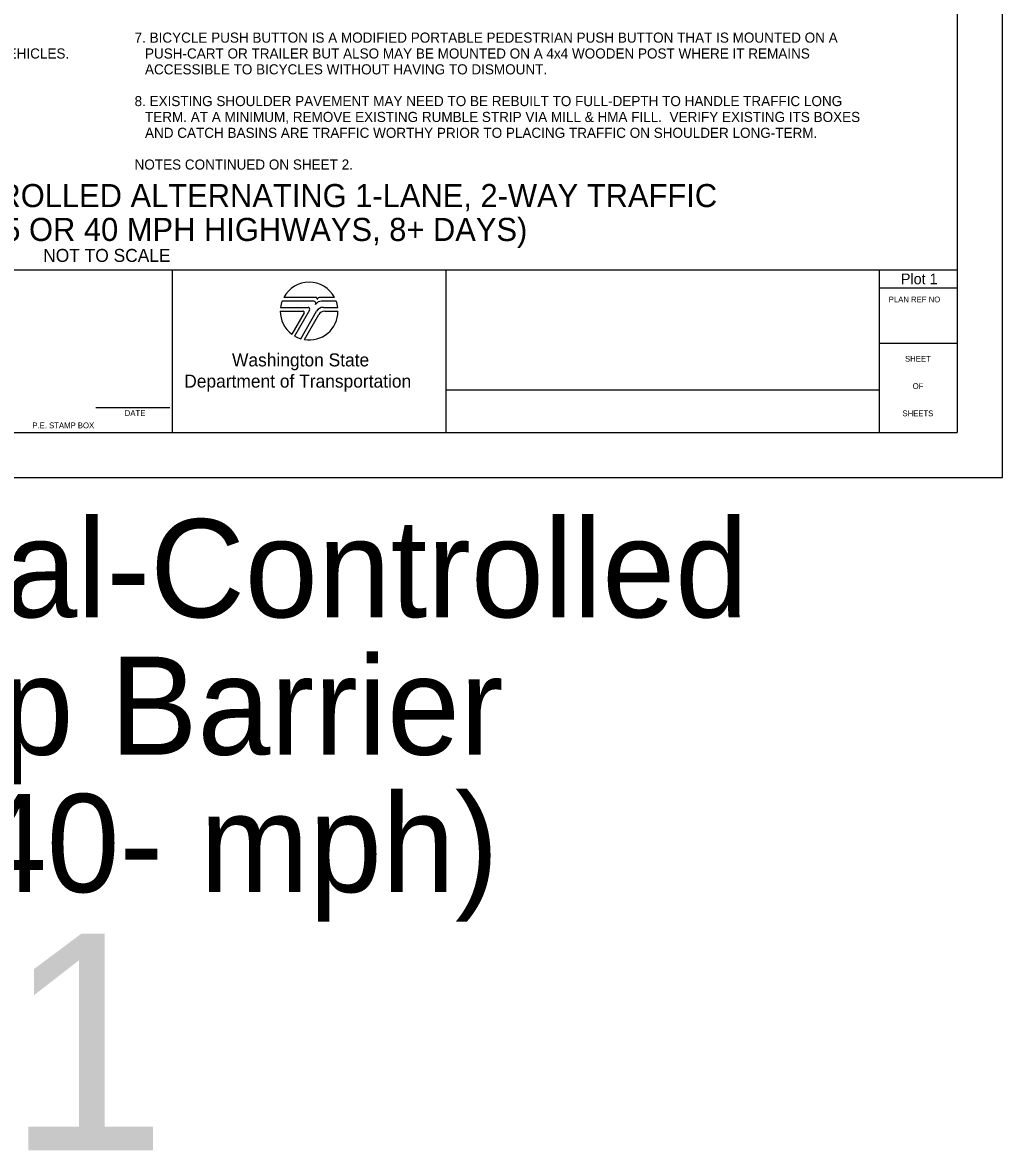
# Model space of a CAD drawing. Extents: x 99976 to 100136, y 99905 to 100011.
# Drawn here: x 100009.27 to 100016.06, y 99995.01 to 100002.84 of the extents above; entities that cross this region are included whole.
import ezdxf

# ---------------------------------------------------------------- set-up
doc = ezdxf.new("R2010")
doc.units = 0
for name, color, linetype in [('SH_DE_DetailHeading1Text', 7, 'Continuous'), ('SH_GI_GeneralNotesBodyText', 7, 'Continuous'), ('SH_GI_PlotLimits', 7, 'Continuous'), ('SH_GI_SheetBorder', 7, 'Continuous'), ('SH_GI_SheetLocationText', 7, 'Continuous'), ('SH_GI_SheetTextInCells', 7, 'Continuous'), ('SH_GI_WSDOTLogo', 7, 'Continuous')]:
    doc.layers.add(name, color=color, linetype=linetype)

msp = doc.modelspace()

# ---------------------------------------------------------------- linework, layer by layer
at = {"layer": 'SH_GI_PlotLimits'}
msp.add_lwpolyline([(99999.0625, 99999.6875), (100016.0625, 99999.6875), (100016.0625, 100010.6875), (99999.0625, 100010.6875)], close=True, dxfattribs=at)
at = {"layer": 'SH_GI_SheetBorder'}
for p, q in [((100015.75, 100010.375), (100015.75, 100000)), ((100000, 100001.1259), (100015.75, 100001.1259)), ((100010.3089, 100001.1259), (100010.3089, 100000)), ((100012.2055, 100001.1259), (100012.2055, 100000)), ((100015.2079, 100001.1259), (100015.2079, 100000)), ((100015.2079, 100001.0008), (100015.75, 100001.0008)), ((100015.2079, 100000.6176), (100015.75, 100000.6176)), ((100012.2055, 100000.2955), (100015.2079, 100000.2955)), ((100009.7797, 100000.1733), (100010.2914, 100000.1733)), ((100000, 100000), (100015.75, 100000))]:
    msp.add_line(p, q, dxfattribs=at)
at = {"layer": 'SH_GI_WSDOTLogo'}
for p, q in [((100011.2894, 100000.9094), (100011.0697, 100000.9094)), ((100011.303, 100000.9354), (100011.0815, 100000.9354)), ((100011.433, 100000.9354), (100011.3351, 100000.9354)), ((100011.343, 100000.9094), (100011.3429, 100000.9094)), ((100011.4448, 100000.9094), (100011.343, 100000.9094)), ((100011.0572, 100000.84), (100011.2148, 100000.84)), ((100011.059, 100000.8661), (100011.2496, 100000.8661)), ((100011.222, 100000.8277), (100011.1364, 100000.6807)), ((100011.261, 100000.8464), (100011.1567, 100000.6672)), ((100011.1989, 100000.6487), (100011.3089, 100000.839)), ((100011.2244, 100000.6428), (100011.3242, 100000.8156)), ((100011.3558, 100000.8661), (100011.4555, 100000.8661)), ((100011.3655, 100000.8394), (100011.4572, 100000.8394))]:
    msp.add_line(p, q, dxfattribs=at)
for centre, radius, start, end in [((100011.2572, 100000.84), 0.2, 28.47865, 151.53204), ((100011.2572, 100000.84), 0.2, 159.69598, 172.50569), ((100011.2894, 100000.8946), 0.0148, 327.8418, 89.99855), ((100011.3429, 100000.861), 0.0484, 89.99529, 147.82376), ((100011.303, 100000.9263), 0.00903, 329.87418, 90.00328), ((100011.3352, 100000.9066), 0.0287, 90.00721, 148.16763), ((100011.2572, 100000.84), 0.2, 7.49431, 20.29406), ((100011.2572, 100000.84), 0.2, 179.99864, 232.84327), ((100011.2149, 100000.8318), 0.0082, 329.74356, 90), ((100011.2572, 100000.84), 0.2, 260.54554, 359.80857), ((100011.2497, 100000.853), 0.0131, 329.76834, 90), ((100011.3558, 100000.8119), 0.0542, 90, 149.99738), ((100011.3654, 100000.7918), 0.0476, 90, 150.05432), ((100011.2572, 100000.84), 0.2, 239.79292, 253.0448)]:
    msp.add_arc(centre, radius, start, end, dxfattribs=at)

# ---------------------------------------------------------------- texts
at = {"layer": 'SH_DE_DetailHeading1Text'}
for s, height, p in [('ADVANCED TEMPORARY SIGNAL-CONTROLLED ALTERNATING 1-LANE, 2-WAY TRAFFIC', 0.16, (100004.9788, 100001.5606)), ('35 WZSL + TEMP BARRIER (35 OR 40 MPH HIGHWAYS, 8+ DAYS)', 0.16, (100006.1472, 100001.3259)), ('NOT TO SCALE', 0.09, (100009.4141, 100001.1809))]:
    msp.add_text(s, height=height, rotation=360, dxfattribs=at).set_placement(p)
at = {"layer": 'SH_GI_GeneralNotesBodyText'}
for s, p in [('7. BICYCLE PUSH BUTTON IS A MODIFIED PORTABLE PEDESTRIAN PUSH BUTTON THAT IS MOUNTED ON A ', (100010.0475, 100002.6998)), (':  (1) DEFAULT TIMING PLAN DESIGNED ONLY FOR VEHICLES. ', (100006.7909, 100002.5899)), ('PUSH-CART OR TRAILER BUT ALSO MAY BE MOUNTED ON A 4x4 WOODEN POST WHERE IT REMAINS ', (100010.1197, 100002.5899)), ('ACCESSIBLE TO BICYCLES WITHOUT HAVING TO DISMOUNT.', (100010.1197, 100002.48)), ('8. EXISTING SHOULDER PAVEMENT MAY NEED TO BE REBUILT TO FULL-DEPTH TO HANDLE TRAFFIC LONG ', (100010.0475, 100002.2602)), ('TERM. AT A MINIMUM, REMOVE EXISTING RUMBLE STRIP VIA MILL & HMA FILL.  VERIFY EXISTING ITS BOXES ', (100010.1197, 100002.1503)), ('AND CATCH BASINS ARE TRAFFIC WORTHY PRIOR TO PLACING TRAFFIC ON SHOULDER LONG-TERM.', (100010.1197, 100002.0404)), ('NOTES CONTINUED ON SHEET 2.', (100010.0475, 100001.8206))]:
    msp.add_text(s, height=0.07, rotation=360, dxfattribs=at).set_placement(p)
at = {"layer": 'SH_GI_SheetBorder'}
msp.add_text('PLAN REF NO', height=0.040032, dxfattribs=at).set_placement((100015.2747, 100000.9008))
at = {"layer": 'SH_GI_SheetLocationText'}
for s, height, p in [('Plot 1', 0.07425, (100015.3591, 100001.0262)), (' Temp Signal-Controlled', 0.68, (100004.4951, 99998.7191)), ('Alt Traffic w/ Temp Barrier', 0.68, (100002.0459, 99997.7671)), ('& Rumble Strips (40- mph)', 0.68, (100001.8076, 99996.8151)), ('Plot 1', 1.5, (100005.1448, 99995.0267))]:
    msp.add_text(s, height=height, dxfattribs=at).set_placement(p)
at = {"layer": 'SH_GI_SheetTextInCells'}
for s, height, p in [('Washington State', 0.090072, (100010.7229, 100000.4571)), ('SHEET', 0.04003, (100015.3877, 100000.4896)), ('Department of Transportation', 0.090072, (100010.3916, 100000.3101)), ('OF', 0.04003, (100015.4406, 100000.3008)), ('DATE', 0.04003, (100009.9794, 100000.1141)), ('SHEETS', 0.04003, (100015.3698, 100000.112)), ('P.E. STAMP BOX', 0.040032, (100009.339, 100000.0286))]:
    msp.add_text(s, height=height, dxfattribs=at).set_placement(p)

doc.saveas('drawing.dxf')
